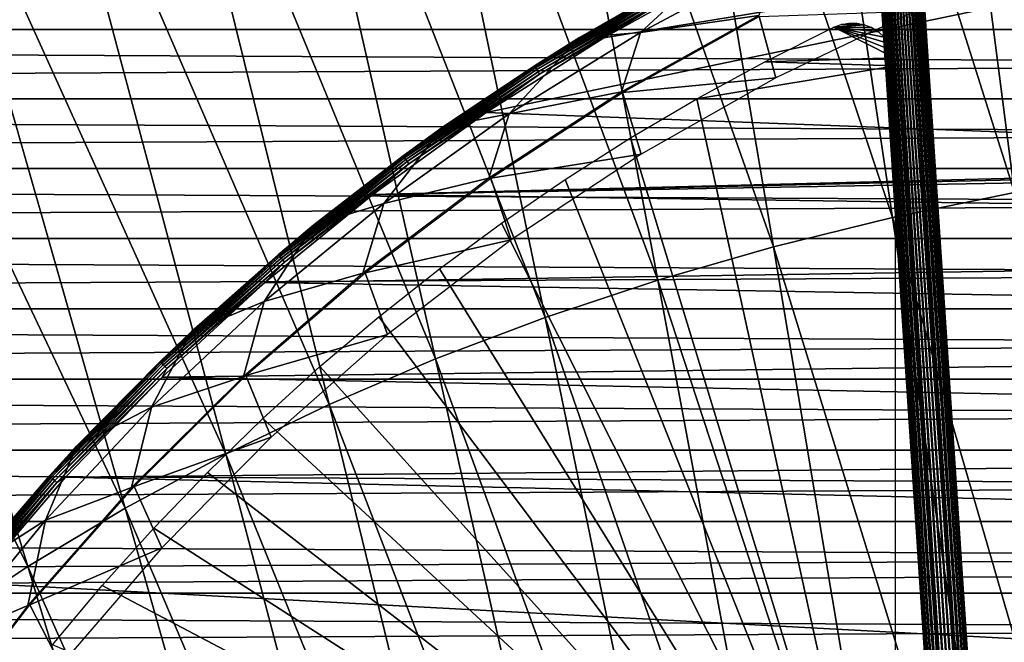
# Model space of a CAD drawing. Header units: millimetres. Extents: x -300 to 300, y -500 to 500.
# Tile 647 of 656: x -42 to -19, y 143 to 158. Entities that reach past the tile are written whole.
import ezdxf

# ---------------------------------------------------------------- set-up
doc = ezdxf.new("R2010")
doc.units = ezdxf.units.MM
doc.header["$LTSCALE"] = 81.481481
for name, color, linetype in [('20', 7, 'CONTINUOUS'), ('34', 7, 'CONTINUOUS'), ('5', 7, 'CONTINUOUS'), ('6', 7, 'CONTINUOUS'), ('66', 7, 'CONTINUOUS'), ('68', 7, 'CONTINUOUS'), ('71', 7, 'CONTINUOUS'), ('76', 7, 'CONTINUOUS'), ('77', 7, 'CONTINUOUS'), ('84', 7, 'CONTINUOUS'), ('85', 7, 'CONTINUOUS')]:
    doc.layers.add(name, color=color, linetype=linetype)

msp = doc.modelspace()

# ---------------------------------------------------------------- linework, layer by layer
at = {"layer": '20', "color": 7, "linetype": 'CONTINUOUS'}
for points in [[(-21.074, 172.21, 77.056), (-15.784, 154.421, 77.162), (-17.778, 172.763, 77.076), (-21.074, 172.21, 77.056)], [(-24.287, 171.555, 77.034), (-18.711, 153.926, 77.146), (-21.074, 172.21, 77.056), (-24.287, 171.555, 77.034)], [(-18.711, 153.926, 77.146), (-15.784, 154.421, 77.162), (-21.074, 172.21, 77.056), (-18.711, 153.926, 77.146)], [(-27.415, 170.794, 77.008), (-21.563, 153.337, 77.128), (-24.287, 171.555, 77.034), (-27.415, 170.794, 77.008)], [(-21.563, 153.337, 77.128), (-18.711, 153.926, 77.146), (-24.287, 171.555, 77.034), (-21.563, 153.337, 77.128)], [(-30.46, 169.929, 76.98), (-24.34, 152.656, 77.107), (-27.415, 170.794, 77.008), (-30.46, 169.929, 76.98)], [(-24.34, 152.656, 77.107), (-21.563, 153.337, 77.128), (-27.415, 170.794, 77.008), (-24.34, 152.656, 77.107)], [(-33.423, 168.957, 76.949), (-27.044, 151.879, 77.084), (-30.46, 169.929, 76.98), (-33.423, 168.957, 76.949)], [(-27.044, 151.879, 77.084), (-24.34, 152.656, 77.107), (-30.46, 169.929, 76.98), (-27.044, 151.879, 77.084)], [(-36.305, 167.878, 76.915), (-29.674, 151.008, 77.059), (-33.423, 168.957, 76.949), (-36.305, 167.878, 76.915)], [(-29.674, 151.008, 77.059), (-27.044, 151.879, 77.084), (-33.423, 168.957, 76.949), (-29.674, 151.008, 77.059)], [(-39.105, 166.691, 76.88), (-32.232, 150.04, 77.031), (-36.305, 167.878, 76.915), (-39.105, 166.691, 76.88)], [(-32.232, 150.04, 77.031), (-29.674, 151.008, 77.059), (-36.305, 167.878, 76.915), (-32.232, 150.04, 77.031)], [(-41.826, 165.395, 76.841), (-34.718, 148.976, 77.002), (-39.105, 166.691, 76.88), (-41.826, 165.395, 76.841)], [(-34.718, 148.976, 77.002), (-32.232, 150.04, 77.031), (-39.105, 166.691, 76.88), (-34.718, 148.976, 77.002)], [(-44.467, 163.989, 76.801), (-37.133, 147.814, 76.971), (-41.826, 165.395, 76.841), (-44.467, 163.989, 76.801)], [(-37.133, 147.814, 76.971), (-34.718, 148.976, 77.002), (-41.826, 165.395, 76.841), (-37.133, 147.814, 76.971)], [(-47.03, 162.471, 76.759), (-39.478, 146.553, 76.938), (-44.467, 163.989, 76.801), (-47.03, 162.471, 76.759)], [(-39.478, 146.553, 76.938), (-37.133, 147.814, 76.971), (-44.467, 163.989, 76.801), (-39.478, 146.553, 76.938)], [(-49.514, 160.842, 76.715), (-41.753, 145.194, 76.904), (-47.03, 162.471, 76.759), (-49.514, 160.842, 76.715)], [(-41.753, 145.194, 76.904), (-39.478, 146.553, 76.938), (-47.03, 162.471, 76.759), (-41.753, 145.194, 76.904)], [(-43.958, 143.734, 76.868), (-41.753, 145.194, 76.904), (-49.514, 160.842, 76.715), (-43.958, 143.734, 76.868)], [(-21.563, 153.337, 77.128), (-16.343, 135.363, 77.19), (-18.711, 153.926, 77.146), (-21.563, 153.337, 77.128)], [(-24.34, 152.656, 77.107), (-18.834, 134.844, 77.175), (-21.563, 153.337, 77.128), (-24.34, 152.656, 77.107)], [(-18.834, 134.844, 77.175), (-16.343, 135.363, 77.19), (-21.563, 153.337, 77.128), (-18.834, 134.844, 77.175)], [(-27.044, 151.879, 77.084), (-21.259, 134.242, 77.159), (-24.34, 152.656, 77.107), (-27.044, 151.879, 77.084)], [(-21.259, 134.242, 77.159), (-18.834, 134.844, 77.175), (-24.34, 152.656, 77.107), (-21.259, 134.242, 77.159)], [(-29.674, 151.008, 77.059), (-23.621, 133.557, 77.141), (-27.044, 151.879, 77.084), (-29.674, 151.008, 77.059)], [(-23.621, 133.557, 77.141), (-21.259, 134.242, 77.159), (-27.044, 151.879, 77.084), (-23.621, 133.557, 77.141)], [(-32.232, 150.04, 77.031), (-25.918, 132.788, 77.121), (-29.674, 151.008, 77.059), (-32.232, 150.04, 77.031)], [(-25.918, 132.788, 77.121), (-23.621, 133.557, 77.141), (-29.674, 151.008, 77.059), (-25.918, 132.788, 77.121)], [(-34.718, 148.976, 77.002), (-28.152, 131.935, 77.099), (-32.232, 150.04, 77.031), (-34.718, 148.976, 77.002)], [(-28.152, 131.935, 77.099), (-25.918, 132.788, 77.121), (-32.232, 150.04, 77.031), (-28.152, 131.935, 77.099)], [(-37.133, 147.814, 76.971), (-30.323, 130.996, 77.076), (-34.718, 148.976, 77.002), (-37.133, 147.814, 76.971)], [(-30.323, 130.996, 77.076), (-28.152, 131.935, 77.099), (-34.718, 148.976, 77.002), (-30.323, 130.996, 77.076)], [(-39.478, 146.553, 76.938), (-32.432, 129.972, 77.052), (-37.133, 147.814, 76.971), (-39.478, 146.553, 76.938)], [(-32.432, 129.972, 77.052), (-30.323, 130.996, 77.076), (-37.133, 147.814, 76.971), (-32.432, 129.972, 77.052)], [(-41.753, 145.194, 76.904), (-34.479, 128.86, 77.026), (-39.478, 146.553, 76.938), (-41.753, 145.194, 76.904)], [(-34.479, 128.86, 77.026), (-32.432, 129.972, 77.052), (-39.478, 146.553, 76.938), (-34.479, 128.86, 77.026)], [(-43.958, 143.734, 76.868), (-36.465, 127.662, 76.999), (-41.753, 145.194, 76.904), (-43.958, 143.734, 76.868)], [(-36.465, 127.662, 76.999), (-34.479, 128.86, 77.026), (-41.753, 145.194, 76.904), (-36.465, 127.662, 76.999)], [(-46.095, 142.173, 76.831), (-38.391, 126.375, 76.971), (-43.958, 143.734, 76.868), (-46.095, 142.173, 76.831)], [(-38.391, 126.375, 76.971), (-36.465, 127.662, 76.999), (-43.958, 143.734, 76.868), (-38.391, 126.375, 76.971)]]:
    msp.add_3dface(points, dxfattribs=at)
at = {"layer": '34', "color": 7, "linetype": 'CONTINUOUS'}
for points in [[(-22.933, 157.782, 501.493), (-21.517, 157.063, 501.493), (-24.545, 156.974, 501.493), (-22.933, 157.782, 501.493)], [(-22.761, 157.846, 501.493), (-22.217, 157.839, 501.493), (-22.933, 157.782, 501.493), (-22.761, 157.846, 501.493)], [(-22.217, 157.839, 501.493), (-22.047, 157.772, 501.493), (-22.933, 157.782, 501.493), (-22.217, 157.839, 501.493)], [(-21.567, 157.239, 501.493), (-21.517, 157.063, 501.493), (-22.933, 157.782, 501.493), (-21.567, 157.239, 501.493)], [(-21.648, 157.403, 501.493), (-21.567, 157.239, 501.493), (-22.933, 157.782, 501.493), (-21.648, 157.403, 501.493)], [(-21.757, 157.55, 501.493), (-21.648, 157.403, 501.493), (-22.933, 157.782, 501.493), (-21.757, 157.55, 501.493)], [(-21.892, 157.674, 501.493), (-21.757, 157.55, 501.493), (-22.933, 157.782, 501.493), (-21.892, 157.674, 501.493)], [(-22.047, 157.772, 501.493), (-21.892, 157.674, 501.493), (-22.933, 157.782, 501.493), (-22.047, 157.772, 501.493)], [(-22.58, 157.877, 501.493), (-22.397, 157.875, 501.493), (-22.761, 157.846, 501.493), (-22.58, 157.877, 501.493)], [(-22.397, 157.875, 501.493), (-22.217, 157.839, 501.493), (-22.761, 157.846, 501.493), (-22.397, 157.875, 501.493)], [(-21.517, 157.063, 501.493), (-21.5, 156.88, 501.493), (-24.545, 156.974, 501.493), (-21.517, 157.063, 501.493)], [(-24.545, 156.974, 501.493), (-21.5, 156.88, 501.493), (-26.128, 156.112, 501.493), (-24.545, 156.974, 501.493)], [(-21.5, 156.88, 501.493), (-21.5, 135, 501.493), (-26.128, 156.112, 501.493), (-21.5, 156.88, 501.493)], [(-26.128, 156.112, 501.493), (-21.5, 135, 501.493), (-27.681, 155.197, 501.493), (-26.128, 156.112, 501.493)], [(-27.681, 155.197, 501.493), (-21.5, 135, 501.493), (-29.203, 154.229, 501.493), (-27.681, 155.197, 501.493)], [(-29.203, 154.229, 501.493), (-21.5, 135, 501.493), (-30.69, 153.21, 501.493), (-29.203, 154.229, 501.493)], [(-30.69, 153.21, 501.493), (-21.5, 135, 501.493), (-32.142, 152.141, 501.493), (-30.69, 153.21, 501.493)], [(-32.142, 152.141, 501.493), (-21.5, 135, 501.493), (-33.557, 151.024, 501.493), (-32.142, 152.141, 501.493)], [(-33.557, 151.024, 501.493), (-21.5, 135, 501.493), (-34.933, 149.859, 501.493), (-33.557, 151.024, 501.493)], [(-34.933, 149.859, 501.493), (-21.5, 135, 501.493), (-36.268, 148.648, 501.493), (-34.933, 149.859, 501.493)], [(-36.268, 148.648, 501.493), (-21.5, 135, 501.493), (-37.561, 147.392, 501.493), (-36.268, 148.648, 501.493)], [(-37.561, 147.392, 501.493), (-21.5, 135, 501.493), (-38.812, 146.092, 501.493), (-37.561, 147.392, 501.493)], [(-38.812, 146.092, 501.493), (-21.5, 135, 501.493), (-40.016, 144.753, 501.493), (-38.812, 146.092, 501.493)], [(-40.016, 144.753, 501.493), (-21.5, 135, 501.493), (-41.176, 143.37, 501.493), (-40.016, 144.753, 501.493)]]:
    msp.add_3dface(points, dxfattribs=at)
at = {"layer": '5', "color": 7, "linetype": 'CONTINUOUS'}
for points in [[(160.007, 157.729, 11), (-160.007, 157.729, 11), (-159.926, 159.341, 11), (160.007, 157.729, 11)], [(159.926, 159.342, 11), (160.007, 157.729, 11), (-159.926, 159.341, 11), (159.926, 159.342, 11)], [(160.086, 156.11, 11), (-160.086, 156.11, 11), (-160.007, 157.729, 11), (160.086, 156.11, 11)], [(160.007, 157.729, 11), (160.086, 156.11, 11), (-160.007, 157.729, 11), (160.007, 157.729, 11)], [(160.165, 154.484, 11), (-160.165, 154.484, 11), (-160.086, 156.11, 11), (160.165, 154.484, 11)], [(160.086, 156.11, 11), (160.165, 154.484, 11), (-160.086, 156.11, 11), (160.086, 156.11, 11)], [(160.243, 152.851, 11), (-160.243, 152.851, 11), (-160.165, 154.484, 11), (160.243, 152.851, 11)], [(160.165, 154.484, 11), (160.243, 152.851, 11), (-160.165, 154.484, 11), (160.165, 154.484, 11)], [(160.319, 151.211, 11), (-160.319, 151.211, 11), (-160.243, 152.851, 11), (160.319, 151.211, 11)], [(160.243, 152.851, 11), (160.319, 151.211, 11), (-160.243, 152.851, 11), (160.243, 152.851, 11)], [(160.395, 149.564, 11), (-160.395, 149.563, 11), (-160.319, 151.211, 11), (160.395, 149.564, 11)], [(160.319, 151.211, 11), (160.395, 149.564, 11), (-160.319, 151.211, 11), (160.319, 151.211, 11)], [(160.469, 147.909, 11), (-160.469, 147.908, 11), (-160.395, 149.563, 11), (160.469, 147.909, 11)], [(160.395, 149.564, 11), (160.469, 147.909, 11), (-160.395, 149.563, 11), (160.395, 149.564, 11)], [(160.542, 146.246, 11), (-160.542, 146.246, 11), (-160.469, 147.908, 11), (160.542, 146.246, 11)], [(160.469, 147.909, 11), (160.542, 146.246, 11), (-160.469, 147.908, 11), (160.469, 147.909, 11)], [(160.614, 144.576, 11), (-160.614, 144.576, 11), (-160.542, 146.246, 11), (160.614, 144.576, 11)], [(160.542, 146.246, 11), (160.614, 144.576, 11), (-160.542, 146.246, 11), (160.542, 146.246, 11)], [(160.686, 142.898, 11), (-160.686, 142.898, 11), (-160.614, 144.576, 11), (160.686, 142.898, 11)], [(160.614, 144.576, 11), (160.686, 142.898, 11), (-160.614, 144.576, 11), (160.614, 144.576, 11)]]:
    msp.add_3dface(points, dxfattribs=at)
at = {"layer": '6', "color": 7, "linetype": 'CONTINUOUS'}
for points in [[(159.926, 159.341, 16), (-159.926, 159.342, 16), (-160.007, 157.729, 16), (159.926, 159.341, 16)], [(160.007, 157.729, 16), (159.926, 159.341, 16), (-160.007, 157.729, 16), (160.007, 157.729, 16)], [(160.086, 156.11, 16), (160.007, 157.729, 16), (-160.086, 156.11, 16), (160.086, 156.11, 16)], [(160.007, 157.729, 16), (-160.007, 157.729, 16), (-160.086, 156.11, 16), (160.007, 157.729, 16)], [(160.165, 154.484, 16), (160.086, 156.11, 16), (-160.165, 154.484, 16), (160.165, 154.484, 16)], [(160.086, 156.11, 16), (-160.086, 156.11, 16), (-160.165, 154.484, 16), (160.086, 156.11, 16)], [(160.243, 152.851, 16), (160.165, 154.484, 16), (-160.243, 152.851, 16), (160.243, 152.851, 16)], [(160.165, 154.484, 16), (-160.165, 154.484, 16), (-160.243, 152.851, 16), (160.165, 154.484, 16)], [(160.319, 151.211, 16), (160.243, 152.851, 16), (-160.319, 151.211, 16), (160.319, 151.211, 16)], [(160.243, 152.851, 16), (-160.243, 152.851, 16), (-160.319, 151.211, 16), (160.243, 152.851, 16)], [(160.395, 149.563, 16), (160.319, 151.211, 16), (-160.395, 149.564, 16), (160.395, 149.563, 16)], [(160.319, 151.211, 16), (-160.319, 151.211, 16), (-160.395, 149.564, 16), (160.319, 151.211, 16)], [(160.395, 149.563, 16), (-160.395, 149.564, 16), (-160.469, 147.909, 16), (160.395, 149.563, 16)], [(160.469, 147.908, 16), (160.395, 149.563, 16), (-160.469, 147.909, 16), (160.469, 147.908, 16)], [(160.469, 147.908, 16), (-160.469, 147.909, 16), (-160.542, 146.246, 16), (160.469, 147.908, 16)], [(160.542, 146.246, 16), (160.469, 147.908, 16), (-160.542, 146.246, 16), (160.542, 146.246, 16)], [(160.614, 144.576, 16), (160.542, 146.246, 16), (-160.614, 144.576, 16), (160.614, 144.576, 16)], [(160.542, 146.246, 16), (-160.542, 146.246, 16), (-160.614, 144.576, 16), (160.542, 146.246, 16)], [(160.686, 142.898, 16), (160.614, 144.576, 16), (-160.686, 142.898, 16), (160.686, 142.898, 16)], [(160.614, 144.576, 16), (-160.614, 144.576, 16), (-160.686, 142.898, 16), (160.614, 144.576, 16)]]:
    msp.add_3dface(points, dxfattribs=at)
at = {"layer": '66', "color": 7, "linetype": 'CONTINUOUS'}
for points in [[(-24.673, 158.034, 502.493), (-24.286, 156.601, 502.493), (-27.865, 156.255, 502.493), (-24.673, 158.034, 502.493)], [(-21.033, 158.157, 502.493), (-24.286, 156.601, 502.493), (-24.673, 158.034, 502.493), (-21.033, 158.157, 502.493)], [(-24.286, 156.601, 502.493), (-27.433, 154.821, 502.493), (-27.865, 156.255, 502.493), (-24.286, 156.601, 502.493)], [(-27.865, 156.255, 502.493), (-27.433, 154.821, 502.493), (-30.944, 154.255, 502.493), (-27.865, 156.255, 502.493)], [(-27.433, 154.821, 502.493), (-30.47, 152.815, 502.493), (-30.944, 154.255, 502.493), (-27.433, 154.821, 502.493)], [(-30.944, 154.255, 502.493), (-30.47, 152.815, 502.493), (-33.88, 152.049, 502.493), (-30.944, 154.255, 502.493)], [(-30.47, 152.815, 502.493), (-33.355, 150.607, 502.493), (-33.88, 152.049, 502.493), (-30.47, 152.815, 502.493)], [(-33.88, 152.049, 502.493), (-33.355, 150.607, 502.493), (-36.66, 149.649, 502.493), (-33.88, 152.049, 502.493)], [(-33.355, 150.607, 502.493), (-36.076, 148.21, 502.493), (-36.66, 149.649, 502.493), (-33.355, 150.607, 502.493)], [(-36.66, 149.649, 502.493), (-36.076, 148.21, 502.493), (-39.273, 147.062, 502.493), (-36.66, 149.649, 502.493)], [(-36.076, 148.21, 502.493), (-38.623, 145.633, 502.493), (-39.273, 147.062, 502.493), (-36.076, 148.21, 502.493)], [(-39.273, 147.062, 502.493), (-38.623, 145.633, 502.493), (-41.707, 144.301, 502.493), (-39.273, 147.062, 502.493)], [(-38.623, 145.633, 502.493), (-40.985, 142.889, 502.493), (-41.707, 144.301, 502.493), (-38.623, 145.633, 502.493)], [(-41.707, 144.301, 502.493), (-40.985, 142.889, 502.493), (-43.949, 141.376, 502.493), (-41.707, 144.301, 502.493)]]:
    msp.add_3dface(points, dxfattribs=at)
at = {"layer": '68', "color": 7, "linetype": 'CONTINUOUS'}
for points in [[(-27.451, 157.66, 500.993), (-24.286, 159.347, 500.993), (-24.685, 158.057, 500.993), (-27.451, 157.66, 500.993)], [(-27.89, 156.271, 500.993), (-27.451, 157.66, 500.993), (-24.685, 158.057, 500.993), (-27.89, 156.271, 500.993)], [(-30.512, 155.76, 500.993), (-27.451, 157.66, 500.993), (-27.89, 156.271, 500.993), (-30.512, 155.76, 500.993)], [(-30.987, 154.257, 500.993), (-30.512, 155.76, 500.993), (-27.89, 156.271, 500.993), (-30.987, 154.257, 500.993)], [(-33.445, 153.663, 500.993), (-30.512, 155.76, 500.993), (-30.987, 154.257, 500.993), (-33.445, 153.663, 500.993)], [(-33.934, 152.04, 500.993), (-33.445, 153.663, 500.993), (-30.987, 154.257, 500.993), (-33.934, 152.04, 500.993)], [(-36.234, 151.377, 500.993), (-33.445, 153.663, 500.993), (-33.934, 152.04, 500.993), (-36.234, 151.377, 500.993)], [(-36.718, 149.631, 500.993), (-36.234, 151.377, 500.993), (-33.934, 152.04, 500.993), (-36.718, 149.631, 500.993)], [(-38.869, 148.912, 500.993), (-36.234, 151.377, 500.993), (-36.718, 149.631, 500.993), (-38.869, 148.912, 500.993)], [(-39.33, 147.041, 500.993), (-38.869, 148.912, 500.993), (-36.718, 149.631, 500.993), (-39.33, 147.041, 500.993)], [(-41.339, 146.277, 500.993), (-38.869, 148.912, 500.993), (-39.33, 147.041, 500.993), (-41.339, 146.277, 500.993)], [(-41.757, 144.281, 500.993), (-41.339, 146.277, 500.993), (-39.33, 147.041, 500.993), (-41.757, 144.281, 500.993)], [(-43.634, 143.482, 500.993), (-41.339, 146.277, 500.993), (-41.757, 144.281, 500.993), (-43.634, 143.482, 500.993)], [(-43.99, 141.364, 500.993), (-43.634, 143.482, 500.993), (-41.757, 144.281, 500.993), (-43.99, 141.364, 500.993)]]:
    msp.add_3dface(points, dxfattribs=at)
at = {"layer": '71', "color": 7, "linetype": 'CONTINUOUS'}
for points in [[(-25.566, 159.4, 536.688), (-27.451, 157.66, 500.993), (-28.874, 157.542, 536.688), (-25.566, 159.4, 536.688)], [(-24.286, 159.347, 500.993), (-27.451, 157.66, 500.993), (-25.566, 159.4, 536.688), (-24.286, 159.347, 500.993)], [(-28.874, 157.542, 536.688), (-30.512, 155.76, 500.993), (-32.048, 155.463, 536.688), (-28.874, 157.542, 536.688)], [(-27.451, 157.66, 500.993), (-30.512, 155.76, 500.993), (-28.874, 157.542, 536.688), (-27.451, 157.66, 500.993)], [(-30.512, 155.76, 500.993), (-33.445, 153.663, 500.993), (-32.048, 155.463, 536.688), (-30.512, 155.76, 500.993)], [(-32.048, 155.463, 536.688), (-33.445, 153.663, 500.993), (-35.073, 153.172, 536.688), (-32.048, 155.463, 536.688)], [(-33.445, 153.663, 500.993), (-36.234, 151.377, 500.993), (-35.073, 153.172, 536.688), (-33.445, 153.663, 500.993)], [(-35.073, 153.172, 536.688), (-36.234, 151.377, 500.993), (-37.934, 150.681, 536.688), (-35.073, 153.172, 536.688)], [(-36.234, 151.377, 500.993), (-38.869, 148.912, 500.993), (-37.934, 150.681, 536.688), (-36.234, 151.377, 500.993)], [(-37.934, 150.681, 536.688), (-38.869, 148.912, 500.993), (-40.619, 148, 536.688), (-37.934, 150.681, 536.688)], [(-38.869, 148.912, 500.993), (-41.339, 146.277, 500.993), (-40.619, 148, 536.688), (-38.869, 148.912, 500.993)], [(-40.619, 148, 536.688), (-41.339, 146.277, 500.993), (-43.115, 145.143, 536.688), (-40.619, 148, 536.688)], [(-41.339, 146.277, 500.993), (-43.634, 143.482, 500.993), (-43.115, 145.143, 536.688), (-41.339, 146.277, 500.993)]]:
    msp.add_3dface(points, dxfattribs=at)
at = {"layer": '76', "color": 7, "linetype": 'CONTINUOUS'}
for points in [[(-25.566, 159.4, 536.688), (-28.874, 157.542, 536.688), (-26.728, 158.773, 536.755), (-25.566, 159.4, 536.688)], [(-28.301, 157.536, 536.993), (-25.447, 159.123, 536.993), (-26.62, 158.575, 536.985), (-28.301, 157.536, 536.993)], [(-28.874, 157.542, 536.688), (-29.926, 156.879, 536.755), (-26.728, 158.773, 536.755), (-28.874, 157.542, 536.688)], [(-29.926, 156.879, 536.755), (-26.718, 158.754, 536.819), (-26.728, 158.773, 536.755), (-29.926, 156.879, 536.755)], [(-29.915, 156.861, 536.819), (-26.718, 158.754, 536.819), (-29.926, 156.879, 536.755), (-29.915, 156.861, 536.819)], [(-29.915, 156.861, 536.819), (-26.701, 158.723, 536.877), (-26.718, 158.754, 536.819), (-29.915, 156.861, 536.819)], [(-29.896, 156.831, 536.877), (-26.701, 158.723, 536.877), (-29.915, 156.861, 536.819), (-29.896, 156.831, 536.877)], [(-29.896, 156.831, 536.877), (-26.678, 158.681, 536.926), (-26.701, 158.723, 536.877), (-29.896, 156.831, 536.877)], [(-29.87, 156.791, 536.926), (-26.678, 158.681, 536.926), (-29.896, 156.831, 536.877), (-29.87, 156.791, 536.926)], [(-29.87, 156.791, 536.926), (-26.651, 158.631, 536.962), (-26.678, 158.681, 536.926), (-29.87, 156.791, 536.926)], [(-29.839, 156.742, 536.962), (-26.651, 158.631, 536.962), (-29.87, 156.791, 536.926), (-29.839, 156.742, 536.962)], [(-29.839, 156.742, 536.962), (-26.62, 158.575, 536.985), (-26.651, 158.631, 536.962), (-29.839, 156.742, 536.962)], [(-29.805, 156.688, 536.985), (-26.62, 158.575, 536.985), (-29.839, 156.742, 536.962), (-29.805, 156.688, 536.985)], [(-29.805, 156.688, 536.985), (-28.301, 157.536, 536.993), (-26.62, 158.575, 536.985), (-29.805, 156.688, 536.985)], [(-28.874, 157.542, 536.688), (-32.048, 155.463, 536.688), (-29.926, 156.879, 536.755), (-28.874, 157.542, 536.688)], [(-31.053, 155.786, 536.993), (-28.301, 157.536, 536.993), (-29.805, 156.688, 536.985), (-31.053, 155.786, 536.993)], [(-32.048, 155.463, 536.688), (-32.991, 154.775, 536.755), (-29.926, 156.879, 536.755), (-32.048, 155.463, 536.688)], [(-32.991, 154.775, 536.755), (-29.915, 156.861, 536.819), (-29.926, 156.879, 536.755), (-32.991, 154.775, 536.755)], [(-32.978, 154.758, 536.819), (-29.915, 156.861, 536.819), (-32.991, 154.775, 536.755), (-32.978, 154.758, 536.819)], [(-32.978, 154.758, 536.819), (-29.896, 156.831, 536.877), (-29.915, 156.861, 536.819), (-32.978, 154.758, 536.819)], [(-32.957, 154.729, 536.877), (-29.896, 156.831, 536.877), (-32.978, 154.758, 536.819), (-32.957, 154.729, 536.877)], [(-32.957, 154.729, 536.877), (-29.87, 156.791, 536.926), (-29.896, 156.831, 536.877), (-32.957, 154.729, 536.877)], [(-32.929, 154.691, 536.926), (-29.87, 156.791, 536.926), (-32.957, 154.729, 536.877), (-32.929, 154.691, 536.926)], [(-32.929, 154.691, 536.926), (-29.839, 156.742, 536.962), (-29.87, 156.791, 536.926), (-32.929, 154.691, 536.926)], [(-32.895, 154.645, 536.962), (-29.839, 156.742, 536.962), (-32.929, 154.691, 536.926), (-32.895, 154.645, 536.962)], [(-32.895, 154.645, 536.962), (-29.805, 156.688, 536.985), (-29.839, 156.742, 536.962), (-32.895, 154.645, 536.962)], [(-32.857, 154.593, 536.985), (-29.805, 156.688, 536.985), (-32.895, 154.645, 536.962), (-32.857, 154.593, 536.985)], [(-32.857, 154.593, 536.985), (-31.053, 155.786, 536.993), (-29.805, 156.688, 536.985), (-32.857, 154.593, 536.985)], [(-33.695, 153.878, 536.993), (-31.053, 155.786, 536.993), (-32.857, 154.593, 536.985), (-33.695, 153.878, 536.993)], [(-32.048, 155.463, 536.688), (-35.073, 153.172, 536.688), (-32.991, 154.775, 536.755), (-32.048, 155.463, 536.688)], [(-35.073, 153.172, 536.688), (-35.908, 152.472, 536.755), (-32.991, 154.775, 536.755), (-35.073, 153.172, 536.688)], [(-35.908, 152.472, 536.755), (-32.978, 154.758, 536.819), (-32.991, 154.775, 536.755), (-35.908, 152.472, 536.755)], [(-35.894, 152.455, 536.819), (-32.978, 154.758, 536.819), (-35.908, 152.472, 536.755), (-35.894, 152.455, 536.819)], [(-35.894, 152.455, 536.819), (-32.957, 154.729, 536.877), (-32.978, 154.758, 536.819), (-35.894, 152.455, 536.819)], [(-35.871, 152.428, 536.877), (-32.957, 154.729, 536.877), (-35.894, 152.455, 536.819), (-35.871, 152.428, 536.877)], [(-35.871, 152.428, 536.877), (-32.929, 154.691, 536.926), (-32.957, 154.729, 536.877), (-35.871, 152.428, 536.877)], [(-35.84, 152.392, 536.926), (-32.929, 154.691, 536.926), (-35.871, 152.428, 536.877), (-35.84, 152.392, 536.926)], [(-35.84, 152.392, 536.926), (-32.895, 154.645, 536.962), (-32.929, 154.691, 536.926), (-35.84, 152.392, 536.926)], [(-35.803, 152.348, 536.962), (-32.895, 154.645, 536.962), (-35.84, 152.392, 536.926), (-35.803, 152.348, 536.962)], [(-35.803, 152.348, 536.962), (-32.857, 154.593, 536.985), (-32.895, 154.645, 536.962), (-35.803, 152.348, 536.962)], [(-35.762, 152.299, 536.985), (-32.857, 154.593, 536.985), (-35.803, 152.348, 536.962), (-35.762, 152.299, 536.985)], [(-35.762, 152.299, 536.985), (-33.695, 153.878, 536.993), (-32.857, 154.593, 536.985), (-35.762, 152.299, 536.985)], [(-36.218, 151.82, 536.993), (-33.695, 153.878, 536.993), (-35.762, 152.299, 536.985), (-36.218, 151.82, 536.993)], [(-35.073, 153.172, 536.688), (-37.934, 150.681, 536.688), (-35.908, 152.472, 536.755), (-35.073, 153.172, 536.688)], [(-37.934, 150.681, 536.688), (-38.664, 149.979, 536.755), (-35.908, 152.472, 536.755), (-37.934, 150.681, 536.688)], [(-38.664, 149.979, 536.755), (-35.894, 152.455, 536.819), (-35.908, 152.472, 536.755), (-38.664, 149.979, 536.755)], [(-38.649, 149.963, 536.819), (-35.894, 152.455, 536.819), (-38.664, 149.979, 536.755), (-38.649, 149.963, 536.819)], [(-38.649, 149.963, 536.819), (-35.871, 152.428, 536.877), (-35.894, 152.455, 536.819), (-38.649, 149.963, 536.819)], [(-38.625, 149.938, 536.877), (-35.871, 152.428, 536.877), (-38.649, 149.963, 536.819), (-38.625, 149.938, 536.877)], [(-38.625, 149.938, 536.877), (-35.84, 152.392, 536.926), (-35.871, 152.428, 536.877), (-38.625, 149.938, 536.877)], [(-38.592, 149.903, 536.926), (-35.84, 152.392, 536.926), (-38.625, 149.938, 536.877), (-38.592, 149.903, 536.926)], [(-38.592, 149.903, 536.926), (-35.803, 152.348, 536.962), (-35.84, 152.392, 536.926), (-38.592, 149.903, 536.926)], [(-38.552, 149.862, 536.962), (-35.803, 152.348, 536.962), (-38.592, 149.903, 536.926), (-38.552, 149.862, 536.962)], [(-38.552, 149.862, 536.962), (-35.762, 152.299, 536.985), (-35.803, 152.348, 536.962), (-38.552, 149.862, 536.962)], [(-38.507, 149.816, 536.985), (-35.762, 152.299, 536.985), (-38.552, 149.862, 536.962), (-38.507, 149.816, 536.985)], [(-38.507, 149.816, 536.985), (-36.218, 151.82, 536.993), (-35.762, 152.299, 536.985), (-38.507, 149.816, 536.985)], [(-38.615, 149.617, 536.993), (-36.218, 151.82, 536.993), (-38.507, 149.816, 536.985), (-38.615, 149.617, 536.993)], [(-37.934, 150.681, 536.688), (-40.619, 148, 536.688), (-38.664, 149.979, 536.755), (-37.934, 150.681, 536.688)], [(-40.619, 148, 536.688), (-41.248, 147.307, 536.755), (-38.664, 149.979, 536.755), (-40.619, 148, 536.688)], [(-41.248, 147.307, 536.755), (-38.649, 149.963, 536.819), (-38.664, 149.979, 536.755), (-41.248, 147.307, 536.755)], [(-41.232, 147.292, 536.819), (-38.649, 149.963, 536.819), (-41.248, 147.307, 536.755), (-41.232, 147.292, 536.819)], [(-41.232, 147.292, 536.819), (-38.625, 149.938, 536.877), (-38.649, 149.963, 536.819), (-41.232, 147.292, 536.819)], [(-41.206, 147.269, 536.877), (-38.625, 149.938, 536.877), (-41.232, 147.292, 536.819), (-41.206, 147.269, 536.877)], [(-41.206, 147.269, 536.877), (-38.592, 149.903, 536.926), (-38.625, 149.938, 536.877), (-41.206, 147.269, 536.877)], [(-41.171, 147.237, 536.926), (-38.592, 149.903, 536.926), (-41.206, 147.269, 536.877), (-41.171, 147.237, 536.926)], [(-41.171, 147.237, 536.926), (-38.552, 149.862, 536.962), (-38.592, 149.903, 536.926), (-41.171, 147.237, 536.926)], [(-41.128, 147.198, 536.962), (-38.552, 149.862, 536.962), (-41.171, 147.237, 536.926), (-41.128, 147.198, 536.962)], [(-41.128, 147.198, 536.962), (-38.507, 149.816, 536.985), (-38.552, 149.862, 536.962), (-41.128, 147.198, 536.962)], [(-41.081, 147.155, 536.985), (-38.507, 149.816, 536.985), (-41.128, 147.198, 536.962), (-41.081, 147.155, 536.985)], [(-41.081, 147.155, 536.985), (-38.615, 149.617, 536.993), (-38.507, 149.816, 536.985), (-41.081, 147.155, 536.985)], [(-40.878, 147.277, 536.993), (-38.615, 149.617, 536.993), (-41.081, 147.155, 536.985), (-40.878, 147.277, 536.993)], [(-40.619, 148, 536.688), (-43.115, 145.143, 536.688), (-41.248, 147.307, 536.755), (-40.619, 148, 536.688)], [(-43.115, 145.143, 536.688), (-43.648, 144.468, 536.755), (-41.248, 147.307, 536.755), (-43.115, 145.143, 536.688)], [(-43.648, 144.468, 536.755), (-41.232, 147.292, 536.819), (-41.248, 147.307, 536.755), (-43.648, 144.468, 536.755)], [(-43.631, 144.455, 536.819), (-41.232, 147.292, 536.819), (-43.648, 144.468, 536.755), (-43.631, 144.455, 536.819)], [(-43.631, 144.455, 536.819), (-41.206, 147.269, 536.877), (-41.232, 147.292, 536.819), (-43.631, 144.455, 536.819)], [(-43.603, 144.433, 536.877), (-41.206, 147.269, 536.877), (-43.631, 144.455, 536.819), (-43.603, 144.433, 536.877)], [(-43.603, 144.433, 536.877), (-41.171, 147.237, 536.926), (-41.206, 147.269, 536.877), (-43.603, 144.433, 536.877)], [(-43.566, 144.404, 536.926), (-41.171, 147.237, 536.926), (-43.603, 144.433, 536.877), (-43.566, 144.404, 536.926)], [(-43.566, 144.404, 536.926), (-41.128, 147.198, 536.962), (-41.171, 147.237, 536.926), (-43.566, 144.404, 536.926)], [(-43.521, 144.368, 536.962), (-41.128, 147.198, 536.962), (-43.566, 144.404, 536.926), (-43.521, 144.368, 536.962)], [(-43.521, 144.368, 536.962), (-41.081, 147.155, 536.985), (-41.128, 147.198, 536.962), (-43.521, 144.368, 536.962)], [(-43.001, 144.808, 536.993), (-40.878, 147.277, 536.993), (-41.081, 147.155, 536.985), (-43.001, 144.808, 536.993)], [(-43.47, 144.328, 536.985), (-41.081, 147.155, 536.985), (-43.521, 144.368, 536.962), (-43.47, 144.328, 536.985)], [(-43.47, 144.328, 536.985), (-43.001, 144.808, 536.993), (-41.081, 147.155, 536.985), (-43.47, 144.328, 536.985)]]:
    msp.add_3dface(points, dxfattribs=at)
at = {"layer": '77', "color": 7, "linetype": 'CONTINUOUS'}
for points in [[(-28.301, 157.536, 536.993), (-31.053, 155.786, 536.993), (-1.75, 161.884, 536.993), (-28.301, 157.536, 536.993)], [(-1.75, 161.884, 536.993), (-31.053, 155.786, 536.993), (-1.75, 154.684, 536.993), (-1.75, 161.884, 536.993)], [(-25.447, 159.123, 536.993), (-28.301, 157.536, 536.993), (-1.75, 161.884, 536.993), (-25.447, 159.123, 536.993)], [(-31.053, 155.786, 536.993), (-33.695, 153.878, 536.993), (-1.75, 154.684, 536.993), (-31.053, 155.786, 536.993)], [(34.921, 152.909, 536.993), (32.102, 155.057, 536.993), (-33.695, 153.878, 536.993), (34.921, 152.909, 536.993)], [(-33.695, 153.878, 536.993), (32.102, 155.057, 536.993), (1.75, 154.684, 536.993), (-33.695, 153.878, 536.993)], [(-33.695, 153.878, 536.993), (1.75, 154.684, 536.993), (-1.75, 154.684, 536.993), (-33.695, 153.878, 536.993)], [(34.921, 152.909, 536.993), (-33.695, 153.878, 536.993), (-36.218, 151.82, 536.993), (34.921, 152.909, 536.993)], [(37.615, 150.568, 536.993), (34.921, 152.909, 536.993), (-36.218, 151.82, 536.993), (37.615, 150.568, 536.993)], [(37.615, 150.568, 536.993), (-36.218, 151.82, 536.993), (-38.615, 149.617, 536.993), (37.615, 150.568, 536.993)], [(40.17, 148.039, 536.993), (37.615, 150.568, 536.993), (-38.615, 149.617, 536.993), (40.17, 148.039, 536.993)], [(40.17, 148.039, 536.993), (-38.615, 149.617, 536.993), (-40.878, 147.277, 536.993), (40.17, 148.039, 536.993)], [(42.574, 145.329, 536.993), (40.17, 148.039, 536.993), (-40.878, 147.277, 536.993), (42.574, 145.329, 536.993)], [(42.574, 145.329, 536.993), (-40.878, 147.277, 536.993), (-43.001, 144.808, 536.993), (42.574, 145.329, 536.993)], [(42.574, 145.329, 536.993), (-43.001, 144.808, 536.993), (0, 142.509, 536.993), (42.574, 145.329, 536.993)], [(-43.001, 144.808, 536.993), (-44.976, 142.215, 536.993), (0, 142.509, 536.993), (-43.001, 144.808, 536.993)]]:
    msp.add_3dface(points, dxfattribs=at)
at = {"layer": '84', "color": 7, "linetype": 'CONTINUOUS'}
for points in [[(-19.302, 130.883, 522.91), (-19.208, 130.841, 522.893), (-30.417, 298.413, 51.943), (-19.302, 130.883, 522.91)], [(-30.417, 298.413, 51.943), (-19.208, 130.841, 522.893), (-30.323, 298.371, 51.926), (-30.417, 298.413, 51.943)], [(-19.302, 130.883, 522.91), (-30.417, 298.413, 51.943), (-25.066, 214.672, 287.44), (-19.302, 130.883, 522.91)], [(-19.208, 130.841, 522.893), (-19.125, 130.782, 522.87), (-30.323, 298.371, 51.926), (-19.208, 130.841, 522.893)], [(-30.323, 298.371, 51.926), (-19.125, 130.782, 522.87), (-30.24, 298.312, 51.903), (-30.323, 298.371, 51.926)], [(-19.125, 130.782, 522.87), (-19.057, 130.708, 522.842), (-30.24, 298.312, 51.903), (-19.125, 130.782, 522.87)], [(-30.24, 298.312, 51.903), (-19.057, 130.708, 522.842), (-30.172, 298.237, 51.875), (-30.24, 298.312, 51.903)], [(-19.057, 130.708, 522.842), (-19.007, 130.622, 522.81), (-30.172, 298.237, 51.875), (-19.057, 130.708, 522.842)], [(-30.172, 298.237, 51.875), (-19.007, 130.622, 522.81), (-30.122, 298.151, 51.843), (-30.172, 298.237, 51.875)], [(-19.007, 130.622, 522.81), (-18.977, 130.527, 522.776), (-30.122, 298.151, 51.843), (-19.007, 130.622, 522.81)], [(-30.122, 298.151, 51.843), (-18.977, 130.527, 522.776), (-30.092, 298.057, 51.809), (-30.122, 298.151, 51.843)], [(-18.977, 130.527, 522.776), (-18.97, 130.479, 522.759), (-30.092, 298.057, 51.809), (-18.977, 130.527, 522.776)], [(-30.092, 298.057, 51.809), (-18.97, 130.479, 522.759), (-30.086, 298.008, 51.791), (-30.092, 298.057, 51.809)], [(-18.97, 130.479, 522.759), (-18.969, 130.429, 522.741), (-30.086, 298.008, 51.791), (-18.97, 130.479, 522.759)], [(-30.086, 298.008, 51.791), (-18.969, 130.429, 522.741), (-30.084, 297.959, 51.774), (-30.086, 298.008, 51.791)], [(-30.132, 297.768, 51.707), (-19.072, 130.154, 522.646), (-30.187, 297.684, 51.678), (-30.132, 297.768, 51.707)], [(-30.098, 297.861, 51.739), (-19.017, 130.238, 522.674), (-30.132, 297.768, 51.707), (-30.098, 297.861, 51.739)], [(-19.017, 130.238, 522.674), (-19.072, 130.154, 522.646), (-30.132, 297.768, 51.707), (-19.017, 130.238, 522.674)], [(-30.084, 297.959, 51.774), (-18.982, 130.332, 522.707), (-30.098, 297.861, 51.739), (-30.084, 297.959, 51.774)], [(-18.982, 130.332, 522.707), (-19.017, 130.238, 522.674), (-30.098, 297.861, 51.739), (-18.982, 130.332, 522.707)], [(-18.969, 130.429, 522.741), (-18.982, 130.332, 522.707), (-30.084, 297.959, 51.774), (-18.969, 130.429, 522.741)], [(-30.259, 297.612, 51.654), (-19.23, 130.025, 522.604), (-30.345, 297.555, 51.636), (-30.259, 297.612, 51.654)], [(-30.345, 297.555, 51.636), (-19.23, 130.025, 522.604), (-24.987, 213.733, 287.104), (-30.345, 297.555, 51.636)], [(-30.187, 297.684, 51.678), (-19.144, 130.082, 522.622), (-30.259, 297.612, 51.654), (-30.187, 297.684, 51.678)], [(-19.144, 130.082, 522.622), (-19.23, 130.025, 522.604), (-30.259, 297.612, 51.654), (-19.144, 130.082, 522.622)], [(-19.072, 130.154, 522.646), (-19.144, 130.082, 522.622), (-30.187, 297.684, 51.678), (-19.072, 130.154, 522.646)], [(-19.508, 130.907, 522.924), (-19.404, 130.905, 522.921), (-25.066, 214.672, 287.44), (-19.508, 130.907, 522.924)], [(-19.404, 130.905, 522.921), (-19.302, 130.883, 522.91), (-25.066, 214.672, 287.44), (-19.404, 130.905, 522.921)], [(-19.429, 129.968, 522.588), (-24.987, 213.733, 287.104), (-19.326, 129.987, 522.592), (-19.429, 129.968, 522.588)], [(-19.326, 129.987, 522.592), (-24.987, 213.733, 287.104), (-19.23, 130.025, 522.604), (-19.326, 129.987, 522.592)]]:
    msp.add_3dface(points, dxfattribs=at)
at = {"layer": '85', "color": 7, "linetype": 'CONTINUOUS'}
for points in [[(-31.035, 298.166, 51.87), (-19.865, 130.721, 522.866), (-30.981, 298.251, 51.899), (-31.035, 298.166, 51.87)], [(-30.981, 298.251, 51.899), (-19.794, 130.793, 522.89), (-30.909, 298.323, 51.923), (-30.981, 298.251, 51.899)], [(-19.865, 130.721, 522.866), (-19.794, 130.793, 522.89), (-30.981, 298.251, 51.899), (-19.865, 130.721, 522.866)], [(-30.909, 298.323, 51.923), (-19.708, 130.85, 522.908), (-30.823, 298.379, 51.941), (-30.909, 298.323, 51.923)], [(-19.794, 130.793, 522.89), (-19.708, 130.85, 522.908), (-30.909, 298.323, 51.923), (-19.794, 130.793, 522.89)], [(-30.823, 298.379, 51.941), (-19.708, 130.85, 522.908), (-25.066, 214.672, 287.44), (-30.823, 298.379, 51.941)], [(-31.084, 297.975, 51.803), (-19.955, 130.543, 522.805), (-31.07, 298.073, 51.838), (-31.084, 297.975, 51.803)], [(-31.07, 298.073, 51.838), (-19.92, 130.637, 522.837), (-31.035, 298.166, 51.87), (-31.07, 298.073, 51.838)], [(-19.955, 130.543, 522.805), (-19.92, 130.637, 522.837), (-31.07, 298.073, 51.838), (-19.955, 130.543, 522.805)], [(-19.92, 130.637, 522.837), (-19.865, 130.721, 522.866), (-31.035, 298.166, 51.87), (-19.92, 130.637, 522.837)], [(-19.968, 130.446, 522.771), (-19.955, 130.543, 522.805), (-31.084, 297.975, 51.803), (-19.968, 130.446, 522.771)], [(-31.082, 297.926, 51.786), (-19.968, 130.446, 522.771), (-31.084, 297.975, 51.803), (-31.082, 297.926, 51.786)], [(-19.967, 130.396, 522.753), (-19.968, 130.446, 522.771), (-31.082, 297.926, 51.786), (-19.967, 130.396, 522.753)], [(-31.075, 297.877, 51.768), (-19.967, 130.396, 522.753), (-31.082, 297.926, 51.786), (-31.075, 297.877, 51.768)], [(-19.96, 130.348, 522.735), (-19.967, 130.396, 522.753), (-31.075, 297.877, 51.768), (-19.96, 130.348, 522.735)], [(-31.045, 297.783, 51.734), (-19.96, 130.348, 522.735), (-31.075, 297.877, 51.768), (-31.045, 297.783, 51.734)], [(-19.93, 130.253, 522.701), (-19.96, 130.348, 522.735), (-31.045, 297.783, 51.734), (-19.93, 130.253, 522.701)], [(-30.996, 297.697, 51.702), (-19.93, 130.253, 522.701), (-31.045, 297.783, 51.734), (-30.996, 297.697, 51.702)], [(-19.88, 130.167, 522.669), (-19.93, 130.253, 522.701), (-30.996, 297.697, 51.702), (-19.88, 130.167, 522.669)], [(-30.928, 297.623, 51.674), (-19.88, 130.167, 522.669), (-30.996, 297.697, 51.702), (-30.928, 297.623, 51.674)], [(-19.812, 130.093, 522.641), (-19.88, 130.167, 522.669), (-30.928, 297.623, 51.674), (-19.812, 130.093, 522.641)], [(-30.845, 297.563, 51.651), (-19.812, 130.093, 522.641), (-30.928, 297.623, 51.674), (-30.845, 297.563, 51.651)], [(-19.729, 130.034, 522.618), (-19.812, 130.093, 522.641), (-30.845, 297.563, 51.651), (-19.729, 130.034, 522.618)], [(-30.75, 297.522, 51.634), (-19.729, 130.034, 522.618), (-30.845, 297.563, 51.651), (-30.75, 297.522, 51.634)], [(-19.635, 129.992, 522.601), (-19.729, 130.034, 522.618), (-30.75, 297.522, 51.634), (-19.635, 129.992, 522.601)], [(-19.635, 129.992, 522.601), (-30.75, 297.522, 51.634), (-24.987, 213.733, 287.104), (-19.635, 129.992, 522.601)], [(-19.508, 130.907, 522.924), (-25.066, 214.672, 287.44), (-19.611, 130.888, 522.919), (-19.508, 130.907, 522.924)], [(-19.611, 130.888, 522.919), (-25.066, 214.672, 287.44), (-19.708, 130.85, 522.908), (-19.611, 130.888, 522.919)], [(-24.987, 213.733, 287.104), (-19.429, 129.968, 522.588), (-19.533, 129.97, 522.591), (-24.987, 213.733, 287.104)], [(-19.533, 129.97, 522.591), (-19.635, 129.992, 522.601), (-24.987, 213.733, 287.104), (-19.533, 129.97, 522.591)]]:
    msp.add_3dface(points, dxfattribs=at)

doc.saveas('drawing.dxf')
